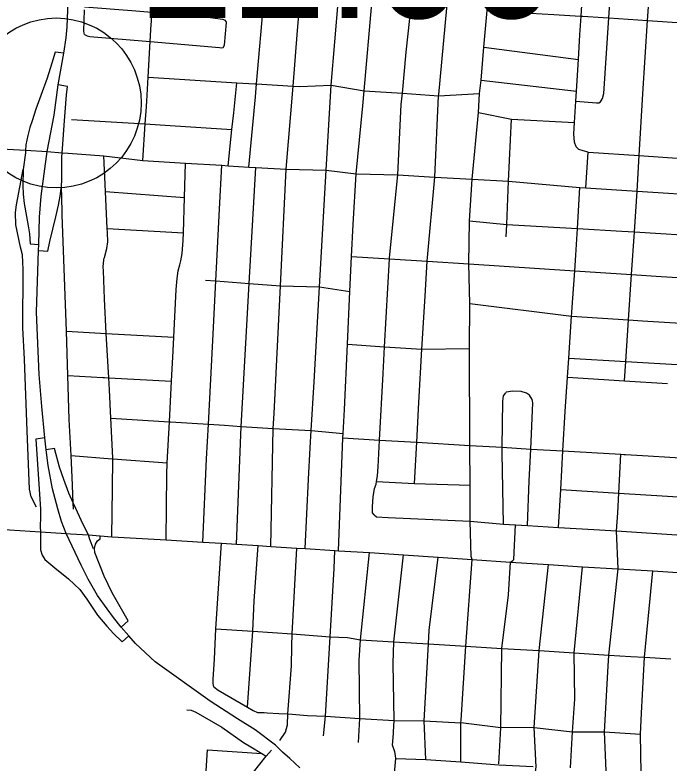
# Model space of a CAD drawing. Extents: x 1659811 to 1934326, y 644115 to 934867.
# Drawn here: x 1829618 to 1835394, y 732213 to 738816 of the extents above; entities that cross this region are included whole.
import ezdxf

# ---------------------------------------------------------------- set-up
doc = ezdxf.new("R2010")
doc.units = 0
for name, color, linetype in [('Default', 7, 'Continuous'), ('GM_X_City_Street', 7, 'Continuous'), ('GM_X_Interchange_Ramps', 7, 'Continuous'), ('GM_X_Interstate_Route', 7, 'Continuous')]:
    doc.layers.add(name, color=color, linetype=linetype)

msp = doc.modelspace()

# ---------------------------------------------------------------- linework, layer by layer
at = {"layer": 'Default'}
msp.add_circle((1829982.2, 738039.1), 750, dxfattribs=at)
at = {"layer": 'GM_X_City_Street'}
for points in [[(1832180.1, 734105.8), (1832209.2, 734718.3), (1832225.8, 734994.8), (1832233.6, 735148.2), (1832260, 735577.1), (1832305.9, 736417.3), (1832366.5, 737447), (1832411.4, 738197.3), (1832475.9, 738963.2), (1832530.6, 739604.1), (1832550.1, 739922.6), (1832571.6, 740254.8), (1832593.1, 740598.7), (1832599, 740713.9), (1832593.1, 740768.6), (1832565.8, 740837), (1832505.2, 740956.2), (1832429, 741108.6), (1832366.5, 741251.3), (1832358.6, 741319.6)], [(1833147.3, 734681.5), (1833165.7, 735044.8), (1833183.4, 735395.8), (1833211.8, 735865.4), (1833240.2, 736333.9), (1833257.1, 736642.5), (1833324.5, 737383.8), (1833359.2, 738103.5), (1833360, 738113.7), (1833432.7, 738875), (1833445.1, 739004.7), (1833519.9, 739811.2), (1833593.6, 740527.2), (1833589.6, 740544.9), (1833601.5, 740592.5), (1833623.9, 740651.8), (1833639.5, 740743.4), (1833683.5, 741251)], [(1832789.8, 734404.9), (1832776.4, 734421.4), (1832776.5, 734475.6), (1832779.9, 734561.7), (1832792.8, 734635.3), (1832806.4, 734674.9), (1832810.7, 734699.7), (1832819.3, 734748.6), (1832824.4, 734826.6), (1832837.1, 735064.4), (1832868.7, 735652.9), (1832882.1, 735887.8), (1832926.3, 736663.5), (1832926.7, 736671.3), (1832998, 737405.8), (1833030, 738026.6), (1833039.3, 738124.4), (1833074.1, 738488.1), (1833103.8, 738785.7), (1833113.1, 738894.8), (1833218.4, 739877.7), (1833200, 739910.7), (1833267.2, 740549.3)], [(1833646.4, 734037.6), (1833638.5, 734347), (1833638, 734665.4), (1833636.1, 735017.3), (1833632, 735873.3), (1833633.9, 736268.7), (1833626.1, 736620), (1833631.9, 736999.4), (1833655.7, 737366.5), (1833711.6, 737954.1), (1833721.5, 738122.4), (1833735.7, 738239.6), (1833759.7, 738532), (1833790.8, 738887.9), (1833867.8, 739844.1), (1833925, 740499)], [(1834659.1, 737288.7), (1834680.6, 737606.2), (1834634.8, 737615.7), (1834597.1, 737629), (1834573.8, 737651.8), (1834559.1, 737694.4), (1834553.4, 737766.7), (1834559.5, 737865.4), (1834571.1, 738054.4), (1834576.4, 738141.9), (1834593.7, 738422.1), (1834607.1, 738639.2), (1834617.5, 738806), (1834675.5, 739735.6), (1834762.4, 740441.8)], [(1834571.1, 738054.4), (1834753.5, 738039.3), (1834773.5, 738039.3), (1834789.6, 738049.3), (1834807.6, 738079.4), (1834817.7, 738123.5), (1834862, 738791.5), (1834923.7, 739718.7), (1834995.2, 740425.3)], [(1835111.7, 737260.5), (1835130.2, 737575.4), (1835162.3, 738120.2), (1835204.5, 738767.9), (1835220.5, 739012.9), (1835234.3, 739239.2), (1835262.2, 739695.7), (1835346.5, 740400.5)], [(1831683.5, 737474), (1831741.8, 738094), (1831751.7, 738207.4), (1831818.2, 738976.3), (1831837.1, 739195), (1831861.2, 739450.8), (1831870.4, 739480.4), (1831887.6, 739511.8), (1831919.1, 739548.7)], [(1831878, 734124.9), (1831899.6, 735165), (1831906.8, 735298.2), (1831962.5, 736424), (1832013.5, 737453.5), (1832073.4, 738187.3), (1832113.5, 738678.7), (1832136.6, 738956.1), (1832189.3, 739590.8)], [(1830818.4, 738691.1), (1830822.3, 738763.5), (1830826.6, 738839.4), (1830841.6, 739104.8), (1830841.9, 739109.9)], [(1832475.2, 734087.5), (1832512.7, 735083.8), (1832515, 735121.6), (1832527.5, 735333.7), (1832554.4, 735910.1), (1832576.1, 736376.4), (1832590.5, 736684.8), (1832603.6, 736966.9), (1832631.4, 737415), (1832690.8, 738014.1), (1832702.5, 738146.4), (1832770.5, 738916), (1832773.5, 738949.2), (1832789, 739098.9)], [(1830233.2, 738886.3), (1830648.9, 738855.4), (1830826.6, 738839.4), (1831345.3, 738792.5), (1831451.3, 738779.5), (1831475.2, 738769.2)], [(1833790.8, 738887.9), (1834067.7, 738837.2), (1834377.7, 738819.6), (1834611.6, 738806.3), (1834617.5, 738806), (1834633.9, 738805.1)], [(1830232.5, 738643.5), (1830228.8, 738655.6), (1830227.1, 738671.7), (1830231.1, 738862)], [(1831457, 738528.8), (1831469.2, 738548.8), (1831487.1, 738749), (1831483.2, 738759.1), (1831475.2, 738769.2)], [(1834633.9, 738805.1), (1834812, 738794.9), (1834862, 738791.5), (1835204.5, 738767.9), (1835816, 738725.9), (1836192.6, 738700), (1836221.4, 738698)], [(1830780.4, 738010.5), (1830783.7, 738056.3), (1830795.2, 738267), (1830812.3, 738581.1), (1830818, 738684.9), (1830818.4, 738691.1)], [(1830232.5, 738643.5), (1830254.3, 738630.7), (1830278.3, 738626.5), (1830812.3, 738581.1), (1831422.9, 738529.2), (1831442.9, 738526.8), (1831457, 738528.8)], [(1833759.7, 738532), (1834593.7, 738422.1)], [(1830795.2, 738267), (1831576.2, 738218.3), (1831737.4, 738208.3)], [(1831501.9, 737485.4), (1831534.6, 737804.7), (1831549.8, 737952.7), (1831576.2, 738218.3)], [(1833735.7, 738239.6), (1834576.4, 738141.9)], [(1831737.4, 738208.3), (1831748.2, 738207.6), (1831751.7, 738207.4), (1832073.4, 738187.3), (1832134.7, 738183.5), (1832411.4, 738197.3), (1832702.5, 738146.4), (1833039.3, 738124.4), (1833359.2, 738103.5), (1833721.5, 738122.4)], [(1830745.9, 737532.5), (1830769.1, 737853.6), (1830779.9, 738003.9), (1830780.4, 738010.5)], [(1833711.6, 737954.1), (1834003.6, 737895.9), (1834559.5, 737865.4)], [(1824576, 737618.8), (1824680.7, 737651.4), (1825164.7, 737849.2), (1825243.5, 737879), (1825288.6, 737890.6), (1825831.4, 737866.7), (1826371.9, 737834), (1826918, 737798.6), (1827243.3, 737783.4), (1827448.9, 737763.2), (1827722, 737749.7), (1828016.9, 737727.8), (1828580.9, 737687.6), (1829132.3, 737655.4), (1829337.8, 737643.4), (1829711.8, 737621.5), (1829902.9, 737609.5), (1830035.6, 737600.3), (1830088.1, 737596.4)], [(1830117.3, 737894.4), (1830769.1, 737853.6), (1830987.9, 737839.9), (1831534.6, 737804.7)], [(1833975.3, 737349.3), (1833975.3, 737350), (1834003.6, 737895.9)], [(1830088.1, 737596.4), (1830403.1, 737573.1), (1830745.9, 737532.5), (1831123.8, 737508.9), (1831443.7, 737489), (1831501.9, 737485.4), (1831683.5, 737474), (1831745.6, 737470.2), (1832013.5, 737453.5), (1832366.5, 737447), (1832631.4, 737415), (1832998, 737405.8), (1833324.5, 737383.8), (1833655.7, 737366.5), (1833975.3, 737350), (1834607.2, 737291.9), (1834659.1, 737288.7), (1835111.7, 737260.5), (1835756.1, 737220.3)], [(1830408.9, 736676.2), (1830430.7, 736754.6), (1830437, 736812.5), (1830434.2, 736894.9), (1830432.5, 736930.4), (1830417.5, 737258), (1830403.1, 737573.1)], [(1834680.6, 737606.2), (1835130.2, 737575.4), (1835506.5, 737549.6), (1835775.8, 737530.2), (1835986.3, 737514.9), (1835987.1, 737514.9)], [(1831074.5, 736611), (1831074.7, 736611.7), (1831083.8, 736646.4), (1831094.3, 736710.1), (1831104.8, 736824), (1831106.7, 736892.2), (1831115.4, 737204.7), (1831123.8, 737508.9)], [(1831278, 734163.8), (1831310, 734898.9), (1831326.6, 735204.1), (1831366.8, 735941.3), (1831393, 736468.1), (1831424.4, 737102.1), (1831443.7, 737489)], [(1829808, 734471.2), (1829760.3, 734563.6), (1829746.6, 734629.8), (1829724.7, 735144.9), (1829701.3, 735778.2), (1829688.4, 736054.8), (1829690.5, 736569.7), (1829685, 736698), (1829667.3, 736766.2), (1829626.3, 736964.7), (1829622.3, 737073.3), (1829632.8, 737139), (1829691.6, 737453.4)], [(1831574.8, 734144.9), (1831614.1, 735185.1), (1831626, 735393.6), (1831686.6, 736445.4), (1831745.6, 737470.2)], [(1830034.7, 737052.1), (1830033.6, 737081.4), (1830029.1, 737308.7)], [(1833955.4, 736857), (1833960.4, 736965.3), (1833975.3, 737349.3)], [(1834536.9, 736195.2), (1834562.1, 736558.3), (1834571.6, 736695.4), (1834585.6, 736929.9), (1834607.2, 737291.9)], [(1830417.5, 737258), (1831115.4, 737204.7)], [(1835001.3, 735586.8), (1835012.6, 735757.9), (1835036.8, 736125.4), (1835063.2, 736525.8), (1835087.9, 736900.9), (1835111.7, 737260.5)], [(1830135.3, 734454.6), (1830133.1, 734510.9), (1830123.9, 734735.3), (1830113.7, 734926.8), (1830096.6, 735246.7), (1830084.3, 735632.8), (1830071.8, 736026.2), (1830034.7, 737052.1)], [(1833631.9, 736999.4), (1833960.4, 736965.3), (1834585.6, 736929.9), (1834976.8, 736907.7), (1835087.9, 736900.9), (1835739.4, 736861.1), (1836351, 736823.8), (1836960.2, 736786.7), (1837342.9, 736763.4), (1837558.3, 736750.2), (1838285.3, 736705.7)], [(1830432.5, 736930.4), (1831106.7, 736892.2)], [(1830473.3, 734210.6), (1830477.9, 734637.3), (1830482.3, 734898.9), (1830482.5, 734905.8), (1830464.7, 735257.3), (1830452, 735508.6), (1830446.1, 735613.9), (1830424.2, 736005.7), (1830407.2, 736310.4), (1830398.9, 736557.4), (1830398.2, 736591.5), (1830402.6, 736653.5), (1830406.8, 736668.6), (1830408.9, 736676.2)], [(1832590.5, 736684.8), (1832926.3, 736663.5), (1833257.1, 736642.5), (1833626.1, 736620)], [(1830954.3, 734183.6), (1830957.8, 734760.6), (1830963.1, 734862.5), (1830982, 735225.4), (1831000.7, 735585), (1831014.6, 735851.1), (1831020.6, 735971.1), (1831041.8, 736393.4), (1831049.6, 736489.4), (1831060.3, 736557.1), (1831074.5, 736611)], [(1833626.1, 736620), (1834562.1, 736558.3), (1835063.2, 736525.8), (1835325.2, 736508.8), (1835716.1, 736484.5), (1836325.5, 736446.6), (1836933.1, 736408.8), (1837535.6, 736371.3), (1838259.7, 736326.3)], [(1831299.6, 736475.4), (1831393, 736468.1), (1831686.6, 736445.4), (1831962.5, 736424), (1832305.9, 736417.3), (1832576.1, 736376.4)], [(1833633.9, 736268.7), (1834534.2, 736157.1), (1835036.8, 736125.4), (1835159.3, 736117.7), (1835691.3, 736084.1), (1836299.8, 736045.5), (1836904.4, 736007.9), (1837263.3, 735985.5), (1837510.7, 735970.5), (1838229.8, 735927.1)], [(1834419.4, 734293.3), (1834437.9, 734628.4), (1834456.7, 734968.4), (1834475.8, 735314.9), (1834496.9, 735619.1), (1834508.6, 735787.1), (1834534.2, 736157.1), (1834536.3, 736186.2), (1834536.9, 736195.2)], [(1830071.8, 736026.2), (1830424.2, 736005.7), (1831020.6, 735971.1)], [(1832554.4, 735910.1), (1832882.1, 735887.8), (1833211.8, 735865.4), (1833632, 735873.3)], [(1834508.6, 735787.1), (1835012.6, 735757.9), (1835667, 735719.9), (1835825.1, 735710.7), (1836277.6, 735684.8), (1836878.8, 735650.5), (1837487.7, 735615.7), (1838203.3, 735574.7)], [(1830084.3, 735632.8), (1830394.4, 735616.6)], [(1830394.4, 735616.6), (1830407.8, 735615.9), (1830446.1, 735613.9), (1831000.7, 735585)], [(1834496.9, 735619.1), (1835001.3, 735586.8), (1835379.5, 735562.6)], [(1833932.8, 734321.4), (1833921.4, 734947.3), (1833921.9, 734999.9), (1833925.4, 735408.3), (1833933.2, 735454.1), (1833952.3, 735479.4)], [(1834144.9, 734309.2), (1834160.4, 734705.2), (1834173, 734985.1), (1834191.3, 735391.7), (1834184.5, 735422.1), (1834162, 735461.1), (1834136.6, 735478.1), (1834089, 735492), (1834015.8, 735495.3), (1833956.5, 735485.3), (1833952.3, 735479.4)], [(1830464.7, 735257.3), (1830982, 735225.4), (1830989.9, 735224.9), (1830990.6, 735224.9)], [(1830990.6, 735224.9), (1831326.6, 735204.1), (1831467.9, 735195.4), (1831614.1, 735185.1), (1831899.6, 735165), (1832233.6, 735148.2), (1832515, 735121.6)], [(1832512.7, 735083.8), (1832837.1, 735064.4), (1833165.7, 735044.8), (1833636.1, 735017.3)], [(1833636.1, 735017.3), (1833921.9, 734999.9), (1834173, 734985.1), (1834456.7, 734968.4), (1834969.2, 734938.3), (1834993.8, 734936.8), (1835008.3, 734935.9)], [(1830113.7, 734926.8), (1830476.4, 734899.4), (1830482.3, 734898.9), (1830963.1, 734862.5)], [(1834944, 733927.8), (1834931.2, 734262.2), (1834940.6, 734421.7), (1834950.2, 734595.9), (1834969.2, 734938.3)], [(1835008.3, 734935.9), (1835211.2, 734924), (1835592.9, 734900.1), (1835842.2, 734884.5), (1835852.6, 734883.8)], [(1832810.7, 734699.7), (1833147.3, 734681.5), (1833638, 734665.4)], [(1834437.9, 734628.4), (1834950.2, 734595.9), (1835571.5, 734556.4), (1835575.4, 734556.1)], [(1832789.8, 734404.9), (1832811.1, 734386), (1832913.1, 734381.9), (1833638.5, 734347)], [(1833638.5, 734347), (1833932.8, 734321.4), (1834036.9, 734315.9), (1834144.9, 734309.2), (1834419.4, 734293.3), (1834728.8, 734275.5), (1834931.2, 734262.2), (1835550.7, 734221.5), (1836184, 734180), (1836360.1, 734168.4), (1836778.9, 734140.7), (1837401.4, 734099.4), (1837694.2, 734080)], [(1829095.8, 734301.4), (1829476, 734277.9), (1829842.6, 734253.1), (1830070.9, 734240.2), (1830108.7, 734237.8)], [(1834013.4, 734001.8), (1834023, 734008.5), (1834036.9, 734315.9)], [(1830108.7, 734237.8), (1830268.4, 734227.4), (1830371.2, 734219), (1830473.3, 734210.6), (1830476.3, 734210.4)], [(1830476.3, 734210.4), (1830954.3, 734183.6), (1831278, 734163.8), (1831442.8, 734152.9), (1831574.8, 734144.9), (1831765.4, 734132), (1831878, 734124.9), (1832108, 734110.1), (1832180.1, 734105.8), (1832443.1, 734090.2), (1832475.2, 734087.5), (1832748.7, 734071), (1833049.9, 734050.2), (1833355.4, 734031.1), (1833655.8, 734008.5), (1833993.4, 733987.7), (1834328.5, 733966), (1834628.9, 733946), (1834944, 733927.8), (1835252.1, 733908.7), (1835559.4, 733889.6)], [(1831374.9, 732885.5), (1831369.6, 732915.8), (1831367.8, 732953.3), (1831380.3, 733131.6), (1831392.7, 733399.1), (1831442.8, 734152.9)], [(1831672.7, 732707.2), (1831717.3, 733377.7), (1831731.6, 733645.2), (1831765.4, 734132)], [(1832064.2, 733246.3), (1832066.8, 733352.8), (1832108, 734110.1)], [(1832343.3, 732453.9), (1832359.3, 732626.9), (1832402.1, 733327.8), (1832437.8, 733930.6), (1832443.1, 734090.2)], [(1832651.8, 732395.1), (1832662.5, 732605.5), (1832657.3, 733122.8), (1832668.5, 733301.2), (1832748.7, 734071)], [(1832961.1, 732487.6), (1832967.5, 732587.7), (1832956.8, 733092.9), (1832965.1, 733283.5), (1833049.9, 734050.2)], [(1833246.5, 732245.8), (1833232.5, 732587.4), (1833268.5, 733265.3), (1833275, 733387), (1833355.4, 734031.1)], [(1833557.1, 732592.4), (1833598.7, 733245.6), (1833655.8, 734008.5), (1833646.4, 734036.2), (1833646.4, 734037.6)], [(1833891.3, 732207.2), (1833908.8, 732524.5), (1833917.7, 733225.7), (1833976.1, 733698.7), (1833993.4, 733987.7), (1834013.4, 734001.8)], [(1834203.4, 732527.9), (1834246, 733205.3), (1834328.5, 733966)], [(1834525.3, 732171.1), (1834542.6, 732488.5), (1834562.1, 732776.2), (1834557.6, 733185.8), (1834628.9, 733946)], [(1834839.3, 732145.4), (1834839.3, 732145.4), (1834823.1, 732488.7), (1834855.9, 733069.4), (1834862.2, 733166.8), (1834944, 733927.8)], [(1835148, 732124.4), (1835143.6, 732468.4), (1835152.3, 732654.5), (1835178, 733147.4), (1835252.1, 733908.7)], [(1831392.7, 733399.1), (1831717.3, 733377.7), (1832066.8, 733352.8), (1832402.1, 733327.8), (1832555.5, 733320.6), (1832668.5, 733301.2), (1832965.1, 733283.5), (1833268.5, 733265.3), (1833598.7, 733245.6), (1833917.7, 733225.7), (1834246, 733205.3), (1834557.6, 733185.8), (1834862.2, 733166.8), (1835056.8, 733154.7), (1835178, 733147.4), (1835408.9, 733133.4), (1835409.1, 733133.4)], [(1831958.1, 732412.9), (1832006.2, 732486), (1832024.1, 732550.2), (1832027.6, 732646.5), (1832059.7, 733071), (1832064.2, 733246.3)], [(1831374.9, 732885.5), (1831412.3, 732855.2), (1831672.7, 732707.2), (1831720.9, 732676.8), (1831760.1, 732660.8), (1831818.9, 732658.3)], [(1831136.9, 732684), (1831172.8, 732679.9), (1831214.8, 732663.7), (1831445.4, 732528.7), (1831637.1, 732396.2), (1831700.1, 732355.8), (1831797.2, 732297.9), (1831837.6, 732273.8)], [(1831818.9, 732658.3), (1831845.7, 732657.2), (1831949.2, 732650.1), (1832027.6, 732646.5), (1832029.4, 732646.4)], [(1832029.4, 732646.4), (1832202.4, 732632.3), (1832359.3, 732626.9), (1832662.5, 732605.5), (1832967.5, 732587.7), (1833232.5, 732587.4), (1833555.6, 732569.7)], [(1833555.2, 732223.3), (1833555.6, 732569.7)], [(1834203.4, 732527.9), (1833908.8, 732524.5), (1833555.6, 732569.7), (1833557, 732590.4), (1833557.1, 732592.4)], [(1832977.9, 732279.1), (1832972.8, 732313.1), (1832953.2, 732370.1), (1832960.3, 732475.3), (1832961.1, 732487.6)], [(1834013, 728986.3), (1834013.5, 728992.2), (1834014, 729001.1), (1834039.2, 729366.9), (1834065.1, 729742.3), (1834086, 730047), (1834105.5, 730329.4), (1834106, 730337.8), (1834124.7, 730636), (1834144.5, 730950), (1834164, 731259.9), (1834181.6, 731538.7), (1834182.2, 731546.7), (1834186.5, 731598.8), (1834187.1, 731639), (1834179.8, 731691.3), (1834174.6, 731747.6), (1834178.4, 731865.9), (1834178.6, 731871.9), (1834222, 732181.4), (1834203.4, 732527.9)], [(1834203.4, 732527.9), (1834542.6, 732488.5), (1834823.1, 732488.7), (1835143.6, 732468.4)], [(1831199.5, 730732.1), (1831199.6, 730733.4), (1831267.9, 731540.9), (1831318.4, 732331.2)], [(1831318.4, 732331.2), (1831797.2, 732297.9)], [(1831409.2, 729155), (1831470.2, 730156.8), (1831576.4, 731523), (1831596.6, 731906.4), (1831602.5, 731937.2), (1831611.6, 731976), (1831629.8, 732016.5), (1831664.7, 732060.4), (1831724.6, 732134.2), (1831837.6, 732273.8), (1831883.8, 732328.5)], [(1833192.8, 730931.9), (1833173.6, 730954.8), (1833140.8, 730986.1), (1833052.5, 731033.8), (1832999.5, 731064), (1832962.6, 731093.5), (1832928.7, 731149), (1832917.8, 731229.6), (1832965.7, 731578.3), (1832971, 731665.7), (1832956.7, 731737), (1832947.8, 731817.3), (1832955, 731952.8), (1832963.9, 732058.1), (1832981.7, 732254.2), (1832977.9, 732279.1)], [(1832981.7, 732254.2), (1833246.5, 732245.8), (1833555.2, 732223.3), (1833890.8, 732197.8), (1834194.7, 732182.7)]]:
    msp.add_lwpolyline(points, dxfattribs=at)
at = {"layer": 'GM_X_Interchange_Ramps'}
for points in [[(1830050.5, 738477.6), (1829971.8, 738488.2), (1829943.2, 738390.3), (1829901.7, 738257.7), (1829847.7, 738104.3), (1829801.7, 737983.3), (1829770.1, 737881.8), (1829749, 737821.7), (1829733, 737751.9), (1829714.8, 737670.8), (1829711.8, 737621.5)], [(1830035.6, 737600.3), (1830037.9, 737636), (1830054.7, 737882.6), (1830074.1, 738109.6), (1830080.6, 738183.7), (1830000.7, 738199.5)], [(1829711.8, 737621.5), (1829710.3, 737597.8), (1829691.6, 737453.4), (1829686.6, 737310.2), (1829690.1, 737234.4), (1829699.7, 737150.5), (1829719.5, 737036.6), (1829735.8, 736955.6), (1829747.5, 736883), (1829753.4, 736794.7), (1829828.5, 736789.8)], [(1829824.4, 736737.6), (1829907.7, 736732.1), (1829926.6, 736816.6), (1829980, 737035.5), (1830002.2, 737136.2), (1830017, 737215.8), (1830029.1, 737308.7), (1830031.2, 737357.7), (1830033.2, 737560.6), (1830035.6, 737600.3)], [(1829882.2, 735084.3), (1829803.1, 735072.9), (1829843.2, 734454.1), (1829842.6, 734385.4), (1829841.5, 734299.6), (1829842.6, 734253.1)], [(1830268.4, 734227.4), (1830245.2, 734273.1), (1830202, 734358.1), (1830156, 734460.5), (1830133.1, 734510.9), (1830094.1, 734596.4), (1830048.9, 734716.1), (1830011.9, 734825), (1829965.7, 734988.1), (1829894.2, 734977.9)], [(1829842.6, 734253.1), (1829843.2, 734214.5), (1829844.9, 734094.8), (1829857.1, 734049.2), (1829883.1, 734008.8), (1829969.9, 733936.8), (1830091.5, 733839.5), (1830190.4, 733745.8), (1830251.2, 733660.7), (1830347.1, 733518.9), (1830429.6, 733421.9), (1830487.5, 733355.4), (1830563.6, 733284.5), (1830622.1, 733337.5)], [(1830321.4, 734107.1), (1830311.1, 734103.3), (1830279.7, 734186.8), (1830268.4, 734227.4)], [(1830557.2, 733411.4), (1830619, 733467.4), (1830474.9, 733716.2), (1830406.5, 733862.8), (1830324.4, 734073.1), (1830321.4, 734107.1), (1830330, 734146.6), (1830346.7, 734173.6), (1830370, 734191.7), (1830371.2, 734219)]]:
    msp.add_lwpolyline(points, dxfattribs=at)
at = {"layer": 'GM_X_Interstate_Route'}
for points in [[(1829902.9, 737609.5), (1829963.9, 737931.4), (1830000.7, 738199.5), (1830050.5, 738477.6), (1830069.5, 738614.3), (1830077.5, 738709.8), (1830084.3, 738858.7), (1830086.4, 738982.3), (1830086.4, 739203), (1830078.7, 739346.9), (1830064.5, 739507), (1830020.2, 739832), (1829995, 739978.6), (1829961.9, 740104.7), (1829937, 740238.5), (1829892.6, 740408.9), (1829831.2, 740599.6), (1829785.1, 740728.3), (1829641.9, 741140.8), (1829554.8, 741435.2)], [(1830070.9, 734240.2), (1830028.9, 734344.4), (1829995.7, 734457.9), (1829949.8, 734634), (1829911.4, 734838.9), (1829894.2, 734977.9), (1829882.2, 735084.3), (1829855, 735360.3), (1829833.1, 735642.4), (1829807.3, 736193), (1829824.4, 736737.6), (1829828.5, 736789.8), (1829835.3, 737030.5), (1829848, 737216.3), (1829902.9, 737609.5)], [(1832133.4, 732169.7), (1832045.5, 732252.2), (1831981.2, 732309.5), (1831918.8, 732370.1), (1831739.3, 732505.1), (1831582.1, 732603.4), (1831342.5, 732758.4), (1830856.4, 733107.7), (1830682.6, 733268.5), (1830622.1, 733337.5), (1830557.2, 733411.4), (1830489.1, 733498.2), (1830433.3, 733573.7), (1830348, 733691.8), (1830264.5, 733835.9), (1830203.8, 733960.5), (1830070.9, 734240.2)]]:
    msp.add_lwpolyline(points, dxfattribs=at)

# ---------------------------------------------------------------- texts
at = {"layer": 'Default'}
msp.add_text('22.00', height=1100, dxfattribs=at).set_placement((1830732.2, 738789.1))

doc.saveas('drawing.dxf')
